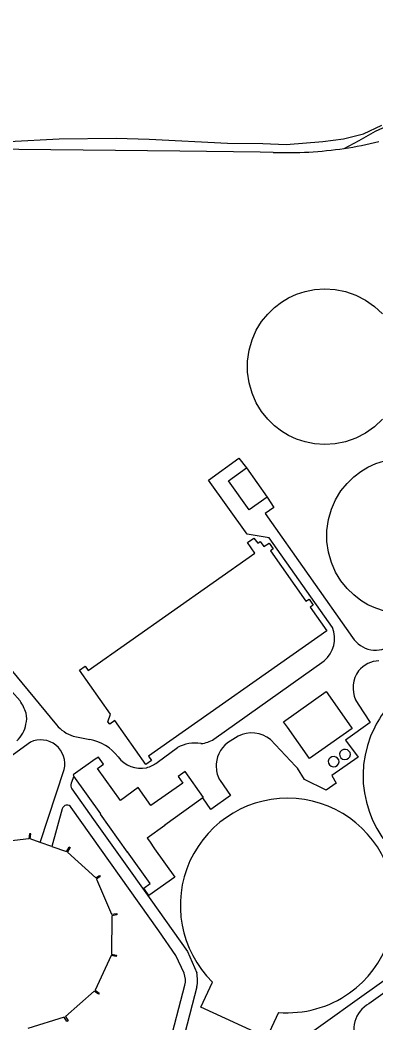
# Model space of a CAD drawing. Extents: x 162722 to 165099, y 384721 to 386283.
# Drawn here: x 163196.7 to 163322.3, y 385645.6 to 385999.5 of the extents above; entities that cross this region are included whole.
import ezdxf

# ---------------------------------------------------------------- set-up
doc = ezdxf.new("R2010")
doc.units = 0
for name, color, linetype in [('IMGEO_Bassin', 7, 'Continuous'), ('IMGEO_Bezinkbak', 7, 'Continuous'), ('IMGEO_Erf', 7, 'Continuous'), ('IMGEO_Groenvoorziening', 7, 'Continuous'), ('IMGEO_Opslagtank', 7, 'Continuous'), ('IMGEO_Pand', 7, 'Continuous'), ('IMGEO_Rijbaan_lokaal_gesloten', 7, 'Continuous'), ('IMGEO_Rivier', 7, 'Continuous')]:
    doc.layers.add(name, color=color, linetype=linetype)

msp = doc.modelspace()

# ---------------------------------------------------------------- linework, layer by layer
at = {"layer": 'IMGEO_Bassin'}
msp.add_lwpolyline([(163217.71, 385770.1), (163219.68, 385771.52), (163220.75, 385770.02), (163279.61, 385811.44), (163277.04, 385815.14), (163279.29, 385816.72), (163280.6, 385814.93), (163281.44, 385815.53), (163282.77, 385813.7), (163284.68, 385814.99), (163286.11, 385812.96), (163285.14, 385812.25), (163297.65, 385794.41), (163298.72, 385795.13), (163300.14, 385793.1), (163299.13, 385792.37), (163304.99, 385784.04), (163242.07, 385739.74), (163243.13, 385738.2), (163241.12, 385736.83), (163230.19, 385752.37), (163228.37, 385751.08), (163227.74, 385751.92), (163228.68, 385754.57), (163217.71, 385770.1)], dxfattribs=at)
at = {"layer": 'IMGEO_Bezinkbak'}
for points in [[(163307.92, 385849.99), (163304.25, 385849.77), (163300.71, 385850.02), (163297.38, 385850.68), (163294.3, 385851.69), (163291.53, 385852.98), (163288.99, 385854.5), (163286.51, 385856.4), (163284.15, 385858.68), (163281.98, 385861.37), (163280.1, 385864.43), (163278.6, 385867.82), (163277.55, 385871.48), (163277, 385875.3), (163277, 385879.18), (163277.55, 385883), (163278.6, 385886.66), (163280.1, 385890.05), (163281.98, 385893.11), (163284.15, 385895.8), (163286.51, 385898.09), (163288.99, 385899.98), (163291.53, 385901.51), (163294.3, 385902.79), (163297.38, 385903.8), (163300.71, 385904.46), (163304.25, 385904.71), (163307.92, 385904.48), (163311.62, 385903.75), (163315.25, 385902.48), (163318.7, 385900.7), (163321.85, 385898.46), (163324.63, 385895.83)], [(163324.63, 385858.65), (163321.85, 385856.02), (163318.7, 385853.78), (163315.25, 385852), (163311.62, 385850.73), (163307.92, 385849.99)], [(163316.99, 385794.75), (163314.52, 385796.65), (163312.15, 385798.93), (163309.99, 385801.62), (163308.11, 385804.68), (163306.6, 385808.07), (163305.55, 385811.72), (163305.01, 385815.54), (163305.01, 385819.42), (163305.55, 385823.24), (163306.6, 385826.89), (163308.11, 385830.28), (163309.99, 385833.35), (163312.15, 385836.03), (163314.52, 385838.32), (163316.99, 385840.21), (163319.53, 385841.73), (163322.3, 385843.02), (163325.37, 385844.02)], [(163325.37, 385790.94), (163322.3, 385791.95), (163319.53, 385793.23), (163316.99, 385794.75)], [(163287.96, 385649.34), (163283.88, 385640.44), (163260.52, 385651.15), (163264.6, 385660.06)]]:
    msp.add_lwpolyline(points, dxfattribs=at)
for centre, start, end in [((163355.63, 385732.84), 125.3611, 153.0375), ((163355.64, 385732.84), 153.0389, 235.5126), ((163291.13, 385687.06), 305.3606, 225.5133), ((163291.13, 385687.06), 265.2051, 305.3616)]:
    msp.add_arc(centre, 37.85, start, end, dxfattribs=at)
at = {"layer": 'IMGEO_Erf'}
msp.add_lwpolyline([(163286.1, 385952.83), (163281.51, 385952.9), (163253.15, 385953.32), (163184.79, 385953.96)], dxfattribs=at)
msp.add_arc((163290.86, 386090.29), 137.54, 268.0171, 278.4847, dxfattribs=at)
at = {"layer": 'IMGEO_Groenvoorziening'}
msp.add_lwpolyline([(163311.15, 385954.25), (163316.44, 385957.08), (163322.2, 385960.37), (163331.72, 385964.69), (163339.58, 385969.49), (163345.91, 385973.35), (163351.5, 385977.42), (163359.43, 385984.65), (163366.18, 385989.86), (163371.85, 385992.61), (163375.8, 385994.62), (163380.29, 385996.1), (163385.61, 385998.12), (163388.62, 385999.55)], dxfattribs=at)
msp.add_arc((163290.99, 386089.72), 136.96, 278.4644, 283.6774, dxfattribs=at)
at = {"layer": 'IMGEO_Opslagtank'}
for points in [[(163203.84, 385709.34), (163200.3, 385710.55), (163200.51, 385712.3), (163200.01, 385712.38), (163199.8, 385710.62), (163186.5, 385709.05)], [(163207.98, 385707.92), (163213.09, 385706.17), (163214.03, 385707.77), (163214.46, 385707.51), (163213.52, 385705.91), (163223.44, 385696.77), (163224.74, 385697.68), (163225.01, 385697.26), (163223.71, 385696.35), (163229.04, 385683.95), (163230.83, 385684.29), (163230.93, 385683.81), (163229.14, 385683.47), (163229, 385669.94), (163230.77, 385669.55), (163230.67, 385669.05), (163228.9, 385669.44), (163223.22, 385657.19), (163224.66, 385656.12), (163224.37, 385655.72), (163222.93, 385656.79), (163212.76, 385647.89), (163213.67, 385646.32), (163213.22, 385646.09), (163212.34, 385647.65), (163199.47, 385643.66)], [(163207.98, 385707.92), (163203.84, 385709.34)]]:
    msp.add_lwpolyline(points, dxfattribs=at)
for centre, radius, start, end in [((163307.4, 385737.62), 2, 4.4764, 167.5029), ((163311.42, 385740.16), 2, 4.4764, 167.5029), ((163311.44, 385740.54), 1.98, 178.566, 353.4132), ((163307.43, 385738), 1.98, 178.566, 353.4132)]:
    msp.add_arc(centre, radius, start, end, dxfattribs=at)
at = {"layer": 'IMGEO_Pand'}
for points in [[(163283.92, 385831.22), (163277.55, 385826.71), (163270.26, 385836.98), (163276.62, 385841.5)], [(163276.62, 385841.5), (163283.92, 385831.22)], [(163313.63, 385750), (163313.94, 385749.56), (163298.94, 385738.91), (163291.07, 385750), (163289.74, 385751.88), (163304.74, 385762.53), (163313.63, 385750)], [(163261.27, 385725.04), (163261.53, 385725.22), (163255.05, 385734.35), (163252.52, 385732.56), (163254.14, 385730.28), (163242.92, 385722.31), (163238.39, 385728.7), (163232.15, 385724.11), (163224.11, 385735.45), (163226.15, 385736.9), (163224.36, 385739.42), (163223.29, 385738.67), (163215.47, 385733.12), (163215.75, 385732.71)], [(163261.27, 385725.04), (163247.78, 385715.46), (163247.86, 385715.35), (163241.55, 385710.87), (163242.37, 385709.71), (163244.23, 385707.1), (163251.31, 385697.12), (163242.18, 385690.64), (163240.38, 385693.17), (163242.67, 385694.79), (163234.7, 385706.01), (163234.59, 385705.93), (163225.12, 385719.28), (163225.23, 385719.36), (163215.75, 385732.71)]]:
    msp.add_lwpolyline(points, dxfattribs=at)
at = {"layer": 'IMGEO_Rijbaan_lokaal_gesloten'}
for points in [[(163306.98, 385785.22), (163284.7, 385816.82), (163276.84, 385818.12), (163263.22, 385837.19), (163273.96, 385844.99), (163276.62, 385841.5)], [(163283.92, 385831.22), (163286.28, 385827.56), (163283.21, 385825.46), (163314.1, 385781.66)], [(163163.36, 385806.73), (163209.64, 385750.83)], [(163196.72, 385759.31), (163193.87, 385762.59), (163177.47, 385782.46), (163162.49, 385778.5), (163161.71, 385778.35)], [(163265.17, 385745.76), (163304.01, 385773.4)], [(163315.12, 385759.65), (163316.08, 385758.07), (163320.35, 385751.66), (163311.62, 385745.47), (163316.02, 385739.47), (163306.73, 385732.91), (163308.28, 385730.27), (163304.75, 385727.71), (163297.14, 385731.51), (163294.63, 385735.57), (163293.89, 385736.22), (163285.16, 385745.66)], [(163215.46, 385746.87), (163221.34, 385745.69)], [(163273.67, 385746.86), (163269.99, 385744.42)], [(163290.85, 385636.15), (163316.51, 385654.5), (163408.32, 385719.75), (163448.43, 385748.29)], [(163200.39, 385744.67), (163182.24, 385731.69)], [(163245.08, 385737.54), (163252.29, 385742.82)], [(163203.84, 385709.34), (163212.27, 385735.08)], [(163215.75, 385732.71), (163214.76, 385730.21)], [(163215, 385728.22), (163222.68, 385717.38), (163232.06, 385704.2), (163242.83, 385689.12), (163255.8, 385670.86), (163259.08, 385663.28)], [(163267.39, 385731.17), (163270.98, 385725.88), (163264.05, 385720.96), (163261.27, 385725.04)], [(163211.56, 385721.23), (163207.98, 385707.92)], [(163254.63, 385663.14), (163251.75, 385669.45), (163245.75, 385678.18), (163214.82, 385721.67)], [(163401.31, 385710.5), (163319.84, 385652.37)], [(163249.09, 385636.89), (163254.91, 385658.96)], [(163259.17, 385658.33), (163254.84, 385642.06)]]:
    msp.add_lwpolyline(points, dxfattribs=at)
for centre, radius, start, end in [((163297.41, 385781.34), 10.33, 309.7199, 22.0708), ((163322.18, 385786.69), 9.52, 211.8967, 307.6525), ((163323.68, 385763.86), 9.56, 91.5996, 141.1405), ((163324.65, 385763.78), 10.39, 144.1359, 203.4153), ((163180.23, 385748.71), 19.61, 18.4369, 32.7163), ((163192.2, 385753.08), 6.87, 343.1643, 15.4566), ((163188.86, 385752.7), 10.05, 311.8235, 350.7878), ((163218.9, 385758.19), 11.83, 218.442, 253.0583), ((163278.45, 385737.07), 10.9, 52.0199, 115.9792), ((163204.08, 385737.09), 8.43, 346.1571, 116.0183), ((163218.42, 385729.88), 16.08, 36.7608, 79.5546), ((163258.53, 385731.08), 13.29, 81.0821, 117.9814), ((163259.41, 385755.24), 11.09, 276.0674, 301.2522), ((163275.77, 385736.51), 9.8, 126.1728, 183.8944), ((163239.35, 385745.52), 10.05, 216.7928, 281.6483), ((163238.68, 385745.67), 10.35, 285.1331, 308.2075), ((163274.02, 385735.69), 8.03, 178.8975, 214.2714), ((163216.7, 385729.44), 2.09, 158.3752, 215.783), ((163213.3, 385720.63), 1.84, 34.2098, 161.2075), ((163247.98, 385660.59), 7.12, 346.7158, 20.9251), ((163246.92, 385660.57), 12.46, 349.6085, 12.5433), ((163324.55, 385643.55), 10, 118.0993, 211.9449)]:
    msp.add_arc(centre, radius, start, end, dxfattribs=at)
at = {"layer": 'IMGEO_Rivier'}
msp.add_lwpolyline([(163192.77, 385956.69), (163210.57, 385957.68), (163230.64, 385957.87), (163242.25, 385957.47), (163269.99, 385956.14), (163282.45, 385955.94), (163290.67, 385955.61), (163303.64, 385956.66), (163310.91, 385957.64), (163317.94, 385959.45), (163324.47, 385962.45)], dxfattribs=at)

doc.saveas('drawing.dxf')
